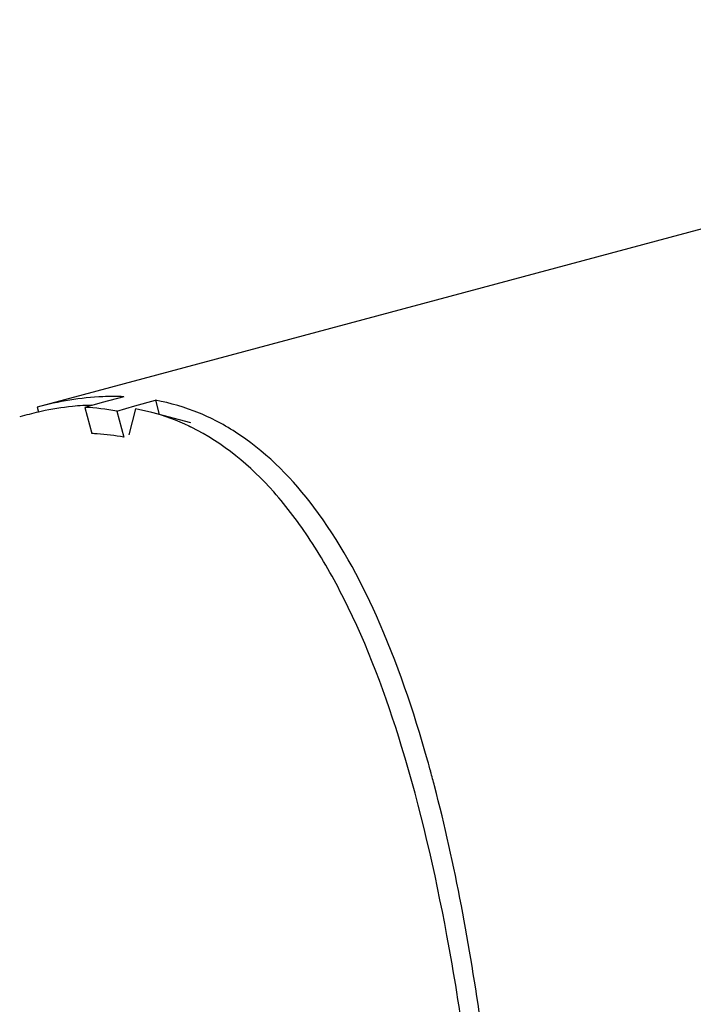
# Model space of a CAD drawing. Header units: millimetres. Extents: x 0 to 420, y 0 to 297.
# Tile 263 of 502: x 235.01 to 237.49, y 248.32 to 251.95. Entities that reach past the tile are written whole.
import ezdxf

# ---------------------------------------------------------------- set-up
doc = ezdxf.new("R2010")
doc.units = ezdxf.units.MM
doc.header["$LTSCALE"] = 23.1
doc.layers.get('0').update_dxf_attribs({"linetype": 'CONTINUOUS'})
doc.layers.add('DIM_PILOTEES', color=7, linetype='CONTINUOUS')
doc.styles.add('TEXTSTYLE_2', font='txt', dxfattribs={"width": 0.97619})
doc.styles.add('TEXTSTYLE_3', font='txt', dxfattribs={"width": 1.071429})
doc.styles.add('TEXTSTYLE_6', font='txt', dxfattribs={"width": 1.178571})
doc.dimstyles.new('DIMSTYLE_1', dxfattribs={"dimtxt": 2.5, "dimasz": 0.1875, "dimexe": 0.125, "dimexo": 0.0625, "dimgap": 1.25, "dimtad": 0, "dimtih": 1, "dimtoh": 1, "dimdsep": 46, "dimtxsty": 'TEXTSTYLE_2', "dimblk": '_FILLED', "dimblk1": '_FILLED', "dimblk2": '_FILLED', "dimcen": 0.09, "dimazin": 2, "dimtfac": 1, "dimtofl": 0, "dimtmove": 0, "dimatfit": 3, "dimldrblk": '_FILLED', "dimfxl": 1, "dimtolj": 1, "dimarcsym": 0})
doc.dimstyles.new('DIMSTYLE_2', dxfattribs={"dimtxt": 2.5, "dimasz": 0.1875, "dimexe": 0.125, "dimexo": 0.0625, "dimgap": 1.25, "dimtad": 0, "dimtih": 1, "dimtoh": 1, "dimdsep": 46, "dimtxsty": 'TEXTSTYLE_3', "dimblk": '_FILLED', "dimblk1": '_FILLED', "dimblk2": '_FILLED', "dimcen": 0.09, "dimazin": 2, "dimtfac": 1, "dimtofl": 0, "dimtmove": 0, "dimatfit": 3, "dimldrblk": '_FILLED', "dimfxl": 1, "dimtolj": 1, "dimarcsym": 0})
doc.dimstyles.new('DIMSTYLE_5', dxfattribs={"dimtxt": 2.5, "dimasz": 0.1875, "dimexe": 0.125, "dimexo": 0.0625, "dimgap": 1.25, "dimtad": 0, "dimtih": 1, "dimtoh": 1, "dimdsep": 46, "dimtxsty": 'TEXTSTYLE_6', "dimblk": '_FILLED', "dimblk1": '_FILLED', "dimblk2": '_FILLED', "dimcen": 0.09, "dimazin": 2, "dimtfac": 1, "dimtofl": 0, "dimtmove": 0, "dimatfit": 3, "dimldrblk": '_FILLED', "dimfxl": 1, "dimtolj": 1, "dimarcsym": 0})

# ---------------------------------------------------------------- blocks, each defined once
blk = doc.blocks.new('_FILLED')
at = {"color": 0, "linetype": 'BYBLOCK'}
blk.add_solid([(0, 0), (-1, 0.167), (-1, -0.167)], dxfattribs=at)
blk = doc.blocks.new('*D0')
at = {"layer": 'DIM_PILOTEES', "color": 2, "linetype": 'CONTINUOUS'}
for p, q in [((218.8808, 254.2086), (215.0951, 254.2086)), ((215.2201, 254.2086), (215.2201, 191.7537)), ((273.8528, 254.2086), (218.8808, 254.2086)), ((215.2201, 129.4471), (215.2201, 186.7537)), ((218.8808, 129.4471), (215.0951, 129.4471)), ((273.8782, 129.4471), (218.8808, 129.4471))]:
    blk.add_line(p, q, dxfattribs=at)
at = {"layer": 'DIM_PILOTEES', "color": 2, "linetype": 'CONTINUOUS', "xscale": 0.1875, "yscale": 0.1875, "zscale": 0.1875}
for p, rotation in [((215.2201, 254.2086), 90), ((215.2201, 129.4471), 270)]:
    blk.add_blockref('_FILLED', p, dxfattribs=dict(at, rotation=rotation))
at = {"layer": 'DIM_PILOTEES', "color": 2, "linetype": 'CONTINUOUS', "insert": (215.2201, 190.5037), "char_height": 2.5, "width": 10.982143, "attachment_point": 2, "line_spacing_factor": 0.9, "style": 'TEXTSTYLE_2'}
blk.add_mtext('{\\ftxt;\\W0.0001;\\H0.0001;\\~}{\\ftxt;\\W2.9285714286;\\H2.5; }{\\ftxt;\\W0.0001;\\H0.0001;\\~}', dxfattribs=at)
blk = doc.blocks.new('*D1')
at = {"layer": 'DIM_PILOTEES', "color": 2, "linetype": 'CONTINUOUS'}
for p, q in [((226.3883, 264.6125), (226.3883, 265.9875)), ((243.2945, 264.6125), (243.2945, 265.9875)), ((226.3883, 265.8625), (225.8883, 265.8625)), ((243.2945, 265.8625), (243.7945, 265.8625)), ((226.3883, 206.2157), (226.3883, 264.6125)), ((243.2945, 226.5584), (243.2945, 264.6125))]:
    blk.add_line(p, q, dxfattribs=at)
at = {"layer": 'DIM_PILOTEES', "color": 2, "linetype": 'CONTINUOUS', "xscale": 0.1875, "yscale": 0.1875, "zscale": 0.1875}
blk.add_blockref('_FILLED', (226.3883, 265.8625), dxfattribs=at)
at = {"layer": 'DIM_PILOTEES', "color": 2, "linetype": 'CONTINUOUS', "xscale": 0.1875, "yscale": 0.1875, "zscale": 0.1875, "rotation": 180}
blk.add_blockref('_FILLED', (243.2945, 265.8625), dxfattribs=at)
at = {"layer": 'DIM_PILOTEES', "color": 2, "linetype": 'CONTINUOUS', "insert": (235.5503, 267.1125), "char_height": 2.5, "width": 8.035714, "attachment_point": 2, "line_spacing_factor": 0.9, "style": 'TEXTSTYLE_3'}
blk.add_mtext('{\\ftxt;\\W0.0001;\\H0.0001;\\~}{\\ftxt;\\W2.1428571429;\\H2.5; }{\\ftxt;\\W0.0001;\\H0.0001;\\~}', dxfattribs=at)
blk = doc.blocks.new('*D8')
at = {"layer": 'DIM_PILOTEES', "color": 2, "linetype": 'CONTINUOUS'}
for p, q in [((226.3883, 276.7141), (226.3883, 278.0891)), ((276.2211, 276.7141), (276.2211, 278.0891)), ((226.3883, 277.9641), (248.9616, 277.9641)), ((276.2211, 277.9641), (257.3545, 277.9641)), ((226.3883, 206.2157), (226.3883, 276.7141)), ((276.2211, 241.6204), (276.2211, 276.7141))]:
    blk.add_line(p, q, dxfattribs=at)
at = {"layer": 'DIM_PILOTEES', "color": 2, "linetype": 'CONTINUOUS', "xscale": 0.1875, "yscale": 0.1875, "zscale": 0.1875, "rotation": 180}
blk.add_blockref('_FILLED', (226.3883, 277.9641), dxfattribs=at)
at = {"layer": 'DIM_PILOTEES', "color": 2, "linetype": 'CONTINUOUS', "xscale": 0.1875, "yscale": 0.1875, "zscale": 0.1875}
blk.add_blockref('_FILLED', (276.2211, 277.9641), dxfattribs=at)
at = {"layer": 'DIM_PILOTEES', "color": 2, "linetype": 'CONTINUOUS', "insert": (253.158, 279.2141), "char_height": 2.5, "width": 8.839286, "attachment_point": 2, "line_spacing_factor": 0.9, "style": 'TEXTSTYLE_6'}
blk.add_mtext('{\\ftxt;\\W0.0001;\\H0.0001;\\~}{\\ftxt;\\W2.3571428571;\\H2.5; }{\\ftxt;\\W0.0001;\\H0.0001;\\~}', dxfattribs=at)

msp = doc.modelspace()

# ---------------------------------------------------------------- linework, layer by layer
at = {"color": 3, "linetype": 'CONTINUOUS'}
for p, q in [((238.2394, 251.3707), (235.0709, 250.5217)), ((235.3108, 250.5383), (235.2471, 250.5208)), ((235.3903, 250.5602), (235.3108, 250.5383)), ((235.4312, 250.5259), (235.5076, 250.5471)), ((235.3644, 250.5073), (235.4312, 250.5259))]:
    msp.add_line(p, q, dxfattribs=at)
at = {"color": 7, "linetype": 'CONTINUOUS'}
for p, q in [((235.5076, 250.5471), (235.5216, 250.495)), ((235.0709, 250.5217), (235.0758, 250.5033)), ((235.0858, 250.5058), (235.0756, 250.5032)), ((235.0858, 250.5058), (235.0757, 250.5036)), ((235.2471, 250.5276), (235.2393, 250.5272)), ((235.247, 250.5273), (235.2393, 250.5272)), ((235.2471, 250.5208), (235.273, 250.4244)), ((235.3644, 250.5073), (235.3903, 250.411)), ((235.4341, 250.5157), (235.4088, 250.419)), ((235.4944, 250.5022), (235.4341, 250.5157)), ((235.6377, 250.4642), (235.4945, 250.5022)), ((235.6415, 250.4468), (235.6321, 250.4507)), ((235.6415, 250.4468), (235.6323, 250.4513))]:
    msp.add_line(p, q, dxfattribs=at)
for centre, radius, start, end in [((235.3341, 249.3719), 1.1608, 102.8614, 106.3854), ((235.2894, 249.6489), 0.8797, 91.1269, 92.7563), ((235.2911, 249.7396), 0.7892, 64.3906, 75.0719), ((235.2245, 249.4817), 0.9439, 85.8652, 87.0543), ((235.2229, 249.4642), 0.9615, 79.973, 85.8455)]:
    msp.add_arc(centre, radius, start, end, dxfattribs=at)
at = {"color": 3, "linetype": 'CONTINUOUS'}
for centre, radius, start, end in [((235.1967, 249.5655), 0.9567, 79.9019, 86.9778), ((231.4368, 247.793), 5.2711, 15.2279, 15.6958), ((231.2085, 247.731), 5.5076, 14.6534, 15.2271)]:
    msp.add_arc(centre, radius, start, end, dxfattribs=at)
for points, knots in [([(235.3903, 250.5602), (235.3647, 250.5613), (235.2571, 250.5612), (235.15, 250.5429), (235.0709, 250.5217)], [0, 0, 0, 0, 0.238337, 1, 1, 1, 1]), ([(236.5113, 249.219), (236.4603, 249.4005), (236.35, 249.7261), (236.1248, 250.1408), (235.8851, 250.3887), (235.6729, 250.5045), (235.5629, 250.5369), (235.5076, 250.5471)], [0, 0, 0, 0, 0.323716, 0.587769, 0.804952, 0.903414, 1, 1, 1, 1]), ([(236.8362, 244.3765), (236.8536, 244.8685), (236.8702, 245.7909), (236.8332, 247.0794), (236.7331, 248.1733), (236.6134, 248.8322), (236.537, 249.1242)], [0, 0, 0, 0, 0.309612, 0.579998, 0.810174, 1, 1, 1, 1])]:
    msp.add_open_spline(points, degree=3, knots=knots, dxfattribs=at)
at = {"color": 7, "linetype": 'CONTINUOUS'}
for points, knots in [([(235.2393, 250.5272), (235.2267, 250.5265), (235.1752, 250.5224), (235.124, 250.5141), (235.0858, 250.5058)], [0, 0, 0, 0, 0.244255, 1, 1, 1, 1]), ([(236.7754, 244.3641), (236.7906, 244.7824), (236.8073, 245.5756), (236.786, 246.6985), (236.7176, 247.6848), (236.6027, 248.5303), (236.4419, 249.2314), (236.2615, 249.719), (236.0876, 250.027), (235.9169, 250.2559), (235.7565, 250.39), (235.6415, 250.4468)], [0, 0, 0, 0, 0.196836, 0.373005, 0.527984, 0.661532, 0.773831, 0.865762, 0.90476, 0.939676, 1, 1, 1, 1])]:
    msp.add_open_spline(points, degree=3, knots=knots, dxfattribs=at)

# ---------------------------------------------------------------- dimensions: what is measured, and where the dimension line sits
at = {"layer": 'DIM_PILOTEES', "color": 2, "linetype": 'CONTINUOUS'}
for base, p1, p2, angle, text, dimstyle, picture, middle in [((226.3883, 277.9641), (276.2211, 241.5579), (226.3883, 206.1532), 180, '{\\ftxt;\\W0.0001;\\H0.0001;\\~}{\\ftxt;\\W2.3571428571;\\H2.5; }{\\ftxt;\\W0.0001;\\H0.0001;\\~}', 'DIMSTYLE_5', '*D8', (250.2116, 276.7141)), ((226.3883, 265.8625), (243.2945, 226.4959), (226.3883, 206.1532), 180, '{\\ftxt;\\W0.0001;\\H0.0001;\\~}{\\ftxt;\\W2.1428571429;\\H2.5; }{\\ftxt;\\W0.0001;\\H0.0001;\\~}', 'DIMSTYLE_2', '*D1', (232.8717, 264.6125)), ((215.2201, 254.2086), (273.9407, 129.4471), (273.9153, 254.2086), 90, '{\\ftxt;\\W0.0001;\\H0.0001;\\~}{\\ftxt;\\W2.9285714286;\\H2.5; }{\\ftxt;\\W0.0001;\\H0.0001;\\~}', 'DIMSTYLE_1', '*D0', (211.5594, 188.0037))]:
    dim = msp.add_linear_dim(base=base, p1=p1, p2=p2, angle=angle, text=text, dimstyle=dimstyle, dxfattribs=at)
    dim.commit()
    dim.dimension.update_dxf_attribs({"geometry": picture, "text_midpoint": middle, "dimtype": 160})

doc.saveas('drawing.dxf')
